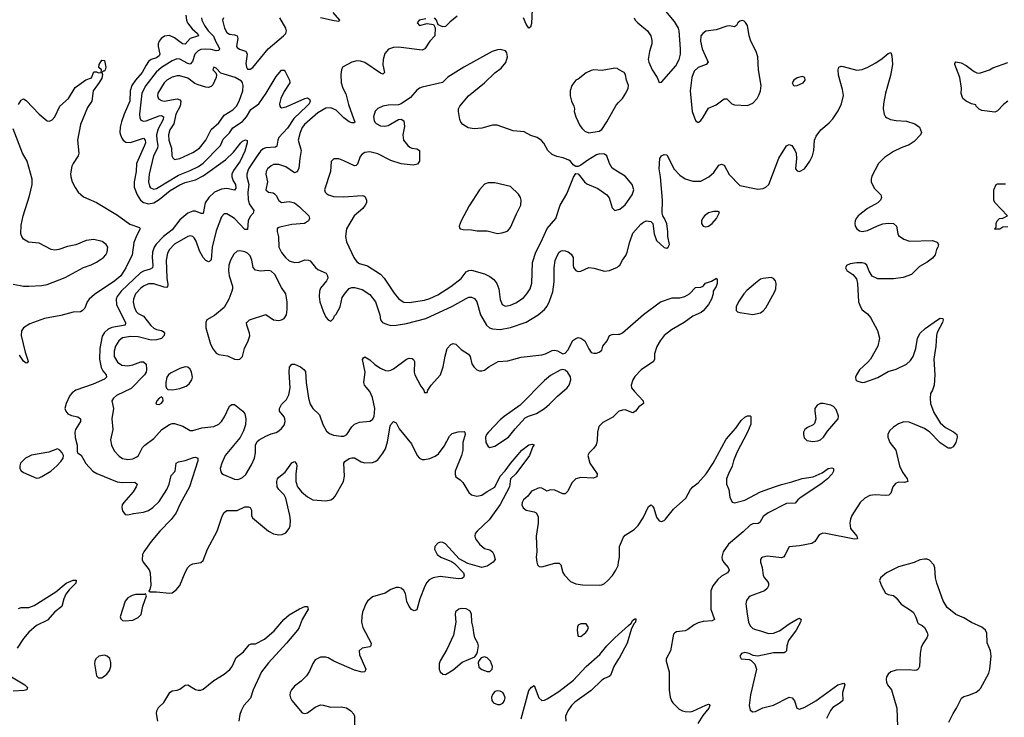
# Model space of a CAD drawing. Header units: inches. Extents: x 1550315 to 1685896, y 510706 to 640504.
# Tile 319 of 452: x 1605400 to 1612962, y 611000 to 616355. Entities that reach past the tile are written whole.
import ezdxf

# ---------------------------------------------------------------- set-up
doc = ezdxf.new("R2010")
doc.units = ezdxf.units.IN
doc.header["$MEASUREMENT"] = 0
doc.layers.add('B6601', color=7, linetype='Continuous')
doc.layers.add('B6611', color=7, linetype='Continuous')

msp = doc.modelspace()

# ---------------------------------------------------------------- linework, layer by layer
at = {"layer": 'B6601', "color": 5}
for points, elevation in [([(1609341.6, 616550), (1609330, 616326), (1609323.5, 616296.5), (1609310.8, 616289.2), (1609290, 616320.7), (1609270, 616369.4)], 660), ([(1606677, 616390), (1606681.2, 616350), (1606689.6, 616330), (1606725.5, 616285.5), (1606766.2, 616250), (1606773.2, 616230), (1606708.2, 616211.8), (1606670, 616166.3), (1606650, 616168.4), (1606590, 616216.2), (1606550, 616232.7), (1606511.3, 616228.7), (1606485.6, 616210), (1606471, 616190), (1606464.3, 616170), (1606463.3, 616150), (1606475.4, 616090), (1606470, 616078.5), (1606450, 616063.4), (1606410, 616050.5), (1606390, 616034.8), (1606370, 616006.8), (1606341.1, 615950), (1606288.2, 615891.8), (1606261.5, 615850), (1606249.1, 615810), (1606244.6, 615730), (1606201.6, 615630), (1606181.2, 615570), (1606171.6, 615530), (1606169.4, 615490), (1606173, 615470), (1606184.7, 615444.7), (1606195.5, 615430), (1606215.8, 615415.7), (1606250, 615411.9), (1606350, 615445.5), (1606363.2, 615430), (1606365.1, 615410), (1606358.9, 615390), (1606297.5, 615250), (1606294.8, 615190), (1606277.9, 615110), (1606280.1, 615070), (1606302.1, 615010), (1606326.8, 614970), (1606351.3, 614951.3), (1606390, 614942.5), (1606430, 614950.1), (1606470, 614973.8), (1606556.4, 615043.6), (1606630, 615086.3), (1606670, 615105.1), (1606750, 615124.8), (1606810, 615155.9), (1606980.4, 615279.5), (1607041.5, 615338.5), (1607097.6, 615410), (1607110, 615422.4), (1607133, 615433), (1607146.8, 615426.8), (1607146.4, 615410), (1607130, 615346.9), (1607092, 615270), (1607041.9, 615198.1), (1607028.6, 615170), (1607028, 615148), (1607039.1, 615119.1), (1607057.1, 615090), (1607059, 615061), (1607050, 615046.4), (1606990, 615058.4), (1606950, 615054.4), (1606896.4, 615030), (1606853.3, 614990), (1606824.9, 614950), (1606810, 614867), (1606793, 614867), (1606750, 614884.4), (1606730, 614885.6), (1606690, 614870.4), (1606630, 614817.7), (1606570, 614741.8), (1606504.8, 614690), (1606448, 614632), (1606433.7, 614610), (1606418.9, 614570), (1606416.5, 614530), (1606423.4, 614470), (1606419, 614450), (1606401, 614439), (1606350, 614425.7), (1606327.7, 614412.3), (1606178.8, 614270), (1606147.7, 614230), (1606140.4, 614210), (1606142.1, 614170), (1606213.1, 614026.9), (1606208.8, 614010), (1606107.9, 613992.1), (1606079.6, 613980.5), (1606050, 613953.6), (1606034.5, 613925.5), (1606016.2, 613830), (1606012.7, 613750), (1606025.8, 613685.8), (1606039.1, 613659.1), (1606063.2, 613630), (1606067.6, 613610), (1606050, 613596.8), (1605963.2, 613556.8), (1605830.3, 613510), (1605802, 613490), (1605784.9, 613470), (1605756.8, 613410), (1605746, 613370), (1605753.4, 613350), (1605770.3, 613330), (1605797.7, 613317.7), (1605846.2, 613306.2), (1605867.9, 613290), (1605866.8, 613270), (1605829.4, 613210), (1605823.7, 613190), (1605826.7, 613146.7), (1605841.2, 613090), (1605841.6, 613041.6), (1605844.7, 613030), (1605872.3, 613012.3), (1605908.8, 612948.8), (1605962, 612890), (1605991.6, 612871.6), (1606147.8, 612807.8), (1606190, 612802.8), (1606283.8, 612803.8), (1606302, 612790), (1606295.3, 612770), (1606271.5, 612730), (1606199.5, 612650), (1606187.6, 612630), (1606184.2, 612610), (1606190, 612584.7), (1606210, 612557.3), (1606230, 612554.9), (1606274.6, 612565.4), (1606350, 612573.9), (1606390, 612588.5), (1606423.1, 612610), (1606470, 612656.5), (1606530.6, 612750), (1606548, 612790), (1606564, 612856), (1606594, 612890), (1606602.7, 612950), (1606619.7, 612960.3), (1606670, 612971.3), (1606734.2, 612994.2), (1606750, 612997.6), (1606768.1, 612988.1), (1606768.2, 612968.2), (1606704.3, 612770), (1606630, 612634.8), (1606600.4, 612570), (1606562, 612518), (1606476.3, 612430), (1606408.3, 612350), (1606352.3, 612270), (1606343.5, 612250), (1606341.2, 612210), (1606349.2, 612190), (1606393.2, 612133.2), (1606401.4, 612110), (1606406.6, 612013.4), (1606399, 611981), (1606391.3, 611970), (1606402, 611962), (1606450, 611962.4), (1606550, 611951.8), (1606570, 611955), (1606602.6, 611977.4), (1606630, 612012), (1606670, 612112.7), (1606691.1, 612150), (1606710, 612168.9), (1606730, 612179), (1606790, 612188.2), (1606810, 612204), (1606843.1, 612290), (1606917.6, 612430), (1606954.9, 612545.1), (1606970, 612573.4), (1606990, 612586.4), (1607070, 612588.7), (1607130, 612615.3), (1607156.7, 612616.7), (1607170.3, 612610.3), (1607179.3, 612590), (1607180.5, 612550), (1607187.7, 612530), (1607310.3, 612430), (1607350, 612407.6), (1607390, 612400.2), (1607416.6, 612403.4), (1607443.6, 612416.4), (1607470, 612448.5), (1607478.2, 612470), (1607480.2, 612510), (1607475.6, 612550), (1607443.3, 612683.3), (1607430, 612707.8), (1607390, 612749.6), (1607378.3, 612770), (1607373.6, 612810), (1607379.5, 612830), (1607390, 612844), (1607437.8, 612882.2), (1607490, 612952.7), (1607510, 612964.9), (1607526.6, 612946.6), (1607528.6, 612928.6), (1607520.2, 612870), (1607521.2, 612810), (1607532.2, 612770), (1607564.1, 612730), (1607610, 612692), (1607650, 612669.4), (1607750, 612662.8), (1607790, 612668.9), (1607810, 612682), (1607822.9, 612697.1), (1607887, 612810), (1607894.2, 612850), (1607888.7, 612950), (1607897.1, 612962.9), (1607930, 612987.4), (1607950, 612992.8), (1607970, 612991.7), (1608021.7, 612961.7), (1608050, 612952.9), (1608110, 612957), (1608130, 612963.7), (1608150, 612977.6), (1608190, 613026.4), (1608210, 613061.6), (1608225.1, 613114.9), (1608245.9, 613234.1), (1608250, 613247.3), (1608270, 613270.6), (1608290, 613259.3), (1608315.3, 613215.3), (1608410, 613098.4), (1608452.2, 613010), (1608470, 612988.5), (1608490, 612980.3), (1608510, 612979), (1608550, 612986.7), (1608590, 613003.7), (1608616.9, 613023.1), (1608658.9, 613081.1), (1608701.5, 613158.6), (1608721.3, 613178.7), (1608768, 613192), (1608814.2, 613194.2), (1608818.8, 613190), (1608820.3, 613170), (1608802.7, 613110), (1608803, 613050), (1608791.7, 613010), (1608745, 612890), (1608743.3, 612863.3), (1608750, 612844.9), (1608783.1, 612823.1), (1608803.3, 612803.3), (1608850, 612725.4), (1608870, 612708.3), (1608910, 612696.4), (1608950, 612704.8), (1608990, 612734.3), (1609050, 612767.7), (1609090, 612850.4), (1609128.7, 612891.3), (1609170, 612948.2), (1609255.6, 613050), (1609310, 613092), (1609336.3, 613096.3), (1609351, 613091), (1609341.6, 613078.4), (1609315.8, 613010), (1609211.2, 612870), (1609170.3, 612830), (1609161.6, 612770), (1609090, 612634.2), (1609004.4, 612515.6), (1608913.6, 612430), (1608899.2, 612410), (1608894.2, 612390), (1608899.6, 612370), (1608930, 612330.3), (1608970, 612297), (1609010, 612285.5), (1609030.7, 612270), (1609042, 612250), (1609050.5, 612210.5), (1609037.3, 612190), (1608990, 612160.7), (1608950, 612151.3), (1608840.9, 612180.9), (1608775.8, 612215.8), (1608670, 612331.3), (1608650, 612342.4), (1608630, 612344.2), (1608610, 612335.8), (1608587, 612310), (1608586.9, 612306.9), (1608586.7, 612290), (1608607, 612250), (1608633.4, 612230), (1608717.1, 612197.1), (1608740.3, 612180.3), (1608807.3, 612110), (1608814, 612090), (1608807.3, 612072.7), (1608794.4, 612065.6), (1608770, 612062.4), (1608630, 612081.4), (1608575.5, 612070), (1608545.5, 612054.5), (1608525.8, 612034.3), (1608512.1, 612007.9), (1608472.8, 611910), (1608450, 611826), (1608430, 611816.9), (1608410, 611828.3), (1608390, 611851.5), (1608373.6, 611890), (1608362, 611950), (1608350, 611973.6), (1608330, 611991.3), (1608310, 611997.6), (1608290, 611997.6), (1608250, 611981.3), (1608206.7, 611953.3), (1608110, 611925.1), (1608070, 611891.1), (1608057.3, 611870), (1608033, 611807), (1608026.4, 611773.6), (1608026, 611730), (1608035, 611690), (1608098, 611570), (1608096.4, 611550), (1608090, 611542), (1608029.3, 611530.7), (1608007.6, 611510), (1608010, 611480.7), (1608058.7, 611370), (1608050.7, 611350), (1608030, 611347.6), (1607970, 611362.9), (1607811.6, 611431.6), (1607770, 611455.5), (1607750, 611461.6), (1607710, 611461.1), (1607670, 611441.5), (1607650, 611413), (1607625.1, 611354.9), (1607602, 611318), (1607562.1, 611277.9), (1607510, 611238), (1607487.6, 611210), (1607478, 611190), (1607474.9, 611170), (1607479.5, 611150), (1607490.4, 611130), (1607570, 611034.8), (1607590, 611030.6), (1607610, 611035.5), (1607670, 611077), (1607710, 611094.9), (1607730, 611094.6), (1607790, 611077.6), (1607870, 611079.6), (1607910, 611071.7), (1607943, 611050), (1607964.9, 611024.9), (1607971.8, 611010), (1607972.4, 610930)], 620), ([(1607804.9, 616410), (1607856, 616350), (1607854.4, 616345.6), (1607850, 616342), (1607814.6, 616345.4), (1607710, 616369.8)], 640), ([(1608759.1, 616380.9), (1608703, 616337), (1608670, 616302.7), (1608650, 616299.3), (1608614.6, 616314.6), (1608602, 616350), (1608586, 616370)], 660), ([(1606796.1, 616370), (1606798.4, 616350), (1606819.2, 616310), (1606848.5, 616270), (1606889.3, 616229.3), (1606905.9, 616185.9), (1606927.8, 616150), (1606934.3, 616130), (1606930, 616118.4), (1606910, 616115), (1606870, 616125.3), (1606830, 616128.9), (1606790, 616125), (1606770, 616116.8), (1606744.8, 616090), (1606725.8, 616034.2), (1606710, 616013.6), (1606690, 616018.7), (1606630, 616051.7), (1606606, 616054), (1606570, 616039.5), (1606490, 615988.9), (1606446.8, 615953.2), (1606367.4, 615850), (1606337.6, 615790), (1606320.5, 615630), (1606322.1, 615602.1), (1606330, 615582.6), (1606350, 615575), (1606370, 615578.1), (1606470, 615616.9), (1606490, 615619.4), (1606505.2, 615610), (1606501.2, 615590), (1606463.9, 615516.1), (1606451.3, 615470), (1606452.2, 615432.2), (1606461.6, 615390), (1606459.1, 615370), (1606427.9, 615310), (1606394.7, 615170), (1606388.3, 615110), (1606396.6, 615076.6), (1606404.9, 615064.9), (1606418, 615058), (1606430, 615055), (1606450, 615058.8), (1606619.7, 615160.3), (1606710, 615196.6), (1606772.2, 615227.8), (1606810, 615253.9), (1606941.2, 615390), (1606963.1, 615437), (1607010, 615487.5), (1607035.9, 615524.1), (1607110, 615573.9), (1607142.7, 615610), (1607174.5, 615665.5), (1607236, 615710), (1607292.9, 615790), (1607370, 615919.3), (1607410, 615967.7), (1607430, 615967.3), (1607438, 615958), (1607472, 615890), (1607475.3, 615870), (1607430, 615803), (1607406.7, 615750), (1607396.1, 615710), (1607397.6, 615690), (1607403.2, 615683.2), (1607410, 615679.5), (1607446.7, 615686.7), (1607590, 615750.2), (1607610, 615754.4), (1607624.9, 615744.9), (1607631, 615730), (1607623, 615710), (1607606.2, 615690), (1607504, 615596), (1607456.6, 615523.4), (1607390.1, 615450), (1607382.1, 615430), (1607375.7, 615384.3), (1607363.4, 615376.6), (1607290, 615371.2), (1607270, 615362.5), (1607250, 615344.5), (1607217.6, 615302.4), (1607158, 615210), (1607144.2, 615170), (1607144.6, 615150), (1607159.6, 615090), (1607152.6, 615030), (1607153.9, 614973.9), (1607162.7, 614942.7), (1607197.6, 614890), (1607193.6, 614870), (1607170, 614843.1), (1607155.4, 614810), (1607150, 614744), (1607130, 614743.5), (1607050, 614829), (1607030, 614842.5), (1606990, 614863.5), (1606970, 614865.1), (1606950, 614840.9), (1606910, 614733.6), (1606878.8, 614610), (1606870, 614512.7), (1606858.9, 614501.1), (1606850, 614496.4), (1606830, 614506.6), (1606808.2, 614530), (1606781.4, 614581.4), (1606756.1, 614656.1), (1606739.9, 614679.9), (1606730, 614689.7), (1606710, 614694.8), (1606690, 614689.7), (1606590, 614630.8), (1606551.1, 614590), (1606536.1, 614563.9), (1606525.8, 614510), (1606530.1, 614370.1), (1606537.7, 614322.3), (1606535.2, 614304.8), (1606530, 614300.4), (1606510, 614300.6), (1606430, 614328.5), (1606390, 614327.5), (1606350, 614309.9), (1606330, 614295.2), (1606290.2, 614250), (1606272.8, 614210), (1606271.1, 614190), (1606279.7, 614150), (1606295.4, 614115.4), (1606310, 614100.3), (1606350, 614078.2), (1606407, 614007), (1606430, 613986.9), (1606450, 613975.9), (1606490, 613970.2), (1606501.2, 613961.2), (1606511.5, 613950), (1606510.2, 613930), (1606490, 613908.7), (1606450, 613898.7), (1606410, 613896.1), (1606310, 613920.5), (1606250, 613922.9), (1606190, 613912.2), (1606160.2, 613890), (1606136.3, 613850), (1606124.6, 613810), (1606126.5, 613770), (1606150, 613725.4), (1606183.9, 613703.9), (1606230, 613698), (1606270, 613706.1), (1606330, 613729.2), (1606350, 613729), (1606370.1, 613710.1), (1606374.7, 613670), (1606370.2, 613650), (1606359, 613630), (1606256.2, 613523.8), (1606143.8, 613470), (1606119.5, 613450), (1606106.4, 613430), (1606121.1, 613370), (1606107.7, 613290), (1606115.2, 613210), (1606098, 613130), (1606105.2, 613090), (1606126.5, 613046.5), (1606163.5, 613003.5), (1606190, 612986.8), (1606230, 612980.1), (1606270, 612984.1), (1606300, 613000), (1606311.5, 613010), (1606343.5, 613070), (1606360.4, 613090), (1606430, 613139.1), (1606491, 613210), (1606550, 613246.9), (1606570, 613254.9), (1606590, 613256), (1606654, 613234), (1606710, 613202.3), (1606730, 613202), (1606798.4, 613221.6), (1606890, 613233.4), (1606929.2, 613250.7), (1606950.4, 613269.6), (1606973.7, 613306.3), (1607010, 613388.2), (1607030, 613402.4), (1607050, 613400.4), (1607113.7, 613350), (1607130.2, 613330.2), (1607137.7, 613290), (1607134.7, 613245.3), (1607119.8, 613200.2), (1607092.9, 613147.1), (1606978.2, 613010), (1606952, 612952), (1606940.2, 612910), (1606944.8, 612884.8), (1606952.6, 612872.6), (1606964.7, 612864.7), (1607050, 612829.1), (1607070, 612826.5), (1607090, 612830.3), (1607110, 612839.6), (1607137.1, 612862.9), (1607181.4, 612938.6), (1607202.6, 612990), (1607209.8, 613030), (1607211, 613089), (1607223.9, 613116.1), (1607238, 613130), (1607290, 613158.7), (1607330, 613176.4), (1607370, 613186.4), (1607390, 613198.4), (1607410, 613215.8), (1607430, 613243.8), (1607437.6, 613270), (1607437.3, 613290), (1607430, 613306.6), (1607395.1, 613350), (1607394.5, 613370), (1607410, 613400.7), (1607450, 613440.7), (1607465.6, 613474.4), (1607476.8, 613530), (1607469.8, 613650), (1607473, 613687), (1607490, 613710.3), (1607511.5, 613711.5), (1607556, 613690), (1607582.8, 613670), (1607594.2, 613654.2), (1607601.1, 613570), (1607618.9, 613450), (1607630, 613404.9), (1607650, 613370.4), (1607701.8, 613321.8), (1607728.9, 613248.9), (1607757.1, 613197.1), (1607779, 613179), (1607810, 613164.9), (1607870, 613157), (1607890, 613158.7), (1607911.3, 613170), (1607949.7, 613230), (1607970, 613250.3), (1608010, 613265.5), (1608090, 613272.2), (1608110, 613284.9), (1608122.6, 613310), (1608127.6, 613370), (1608110, 613455.1), (1608090, 613501.3), (1608049, 613549), (1608042.3, 613570), (1608053.1, 613650), (1608033.3, 613746.7), (1608039.5, 613760.5), (1608050, 613766.4), (1608090, 613744.2), (1608128, 613708), (1608170, 613680.2), (1608210, 613661.8), (1608230, 613659.7), (1608250, 613664.4), (1608270, 613676.1), (1608370, 613748.9), (1608390, 613755.6), (1608414, 613754), (1608425.5, 613745.5), (1608431.8, 613730), (1608430.4, 613650.4), (1608435.5, 613630), (1608480.9, 613540.9), (1608504.7, 613510), (1608510, 613494), (1608530, 613494), (1608534, 613510), (1608560.9, 613550), (1608632.2, 613627.8), (1608652.4, 613690), (1608666.8, 613773.2), (1608683.5, 613830), (1608710, 613862), (1608730, 613870.6), (1608750, 613864), (1608790, 613823.8), (1608847.7, 613787.7), (1608858.7, 613770), (1608873.5, 613713.5), (1608887.4, 613690), (1608910, 613668.5), (1608930, 613659.5), (1608950, 613658.4), (1608970, 613663.8), (1609003.7, 613690), (1609075.3, 613730), (1609150, 613737.1), (1609250, 613763.7), (1609410, 613781.3), (1609439, 613790), (1609490, 613815.5), (1609510, 613818), (1609530, 613813), (1609570, 613790.8), (1609590, 613794), (1609610, 613817.3), (1609648.6, 613891.4), (1609670, 613908.4), (1609690, 613914.8), (1609710, 613910.7), (1609739.1, 613890), (1609770, 613827.3), (1609790, 613801.6), (1609810, 613795.5), (1609830, 613796.3), (1609850, 613802), (1609870, 613818), (1609879.3, 613850), (1609911.8, 613890), (1609929.6, 613930.4), (1609950, 613938.4), (1610000, 613940.8)], 640), ([(1606964.2, 616370), (1606956.8, 616350), (1606973.6, 616290), (1606990, 616256.9), (1607010, 616244.8), (1607050, 616238.4), (1607071, 616230), (1607076.2, 616210), (1607066.5, 616166.5), (1607065.5, 616150), (1607070, 616141.1), (1607087.4, 616127.4), (1607133.1, 616113.1), (1607142.7, 616102.7), (1607148, 616090), (1607137.5, 616017.5), (1607140.7, 615990), (1607150, 615976), (1607170, 615974), (1607190, 615987.7), (1607307.1, 616130), (1607426.2, 616230), (1607444.7, 616250), (1607449.7, 616270), (1607444, 616290), (1607397.7, 616370)], 660), ([(1608518.8, 616361.2), (1608466.8, 616350), (1608451.3, 616330), (1608470, 616311.3), (1608530, 616324.7), (1608578, 616318), (1608591.6, 616291.6), (1608587.3, 616230), (1608548.8, 616191.2), (1608510.5, 616130), (1608490, 616121.3), (1608310, 616143.1), (1608270, 616142.3), (1608231.4, 616128.6), (1608204.7, 616095.3), (1608191.2, 616050), (1608189, 616009), (1608202.8, 615950), (1608190, 615937.2), (1608170, 615945.1), (1608050, 616025.1), (1608016.1, 616036.1), (1607990, 616038), (1607950, 616029.6), (1607878.8, 615990), (1607870.4, 615969.6), (1607866.4, 615933.6), (1607869.2, 615870), (1607882, 615830), (1607904.6, 615784.6), (1607925.1, 615705.1), (1607967.1, 615590), (1607972.6, 615570), (1607970, 615562.7), (1607950, 615562.4), (1607930, 615570.8), (1607890, 615601.7), (1607830, 615659.6), (1607790, 615677.2), (1607750, 615674.7), (1607690, 615641.1), (1607586.8, 615550), (1607570, 615526.9), (1607554.4, 615490), (1607539.3, 615430), (1607561.6, 615350), (1607550.1, 615290), (1607544.7, 615215.3), (1607532.1, 615187.9), (1607510, 615180.4), (1607444.3, 615224.3), (1607390, 615243.7), (1607350, 615242.3), (1607330, 615233.3), (1607304.2, 615210), (1607293.2, 615190), (1607289.2, 615170), (1607302, 615110), (1607290.4, 615050), (1607310, 615030.4), (1607345.3, 615025.3), (1607357.8, 615017.8), (1607370, 615004.4), (1607390, 614966.4), (1607410, 614952.9), (1607470, 614958.4), (1607510, 614949.2), (1607550, 614918.6), (1607619.5, 614850), (1607626.5, 614830), (1607616.9, 614810), (1607588.3, 614791.7), (1607490, 614783), (1607396.7, 614763.3), (1607383.4, 614756.6), (1607377.3, 614750), (1607377.1, 614730), (1607388, 614688), (1607390.2, 614610), (1607410, 614567), (1607440.7, 614530), (1607470, 614505), (1607510, 614490.2), (1607545, 614495), (1607590, 614511.8), (1607618, 614510), (1607630, 614504), (1607672, 614452), (1607690, 614436.3), (1607754, 614410), (1607764.9, 614390), (1607767.3, 614370), (1607757.3, 614350), (1607710, 614293.2), (1607703.1, 614270), (1607700.3, 614230), (1607705.7, 614190), (1607730, 614118), (1607750, 614071.3), (1607770, 614051.3), (1607790, 614042), (1607810, 614062), (1607818, 614082), (1607830, 614094.8), (1607861.1, 614150), (1607877.5, 614222.5), (1607901, 614259), (1607930, 614290.4), (1607950, 614298.7), (1607970, 614299.5), (1608030, 614284.6), (1608090, 614246), (1608131.2, 614190), (1608166.3, 614090), (1608170.4, 614050), (1608187.3, 614030), (1608217.2, 614017.2), (1608250, 614008.7), (1608290, 614008.9), (1608370, 614023.6), (1608519.5, 614060.5), (1608724, 614156), (1608830, 614214.7), (1608850, 614224), (1608870, 614226.3), (1608894, 614214), (1608910, 614190.4), (1608938.5, 614090), (1608984.9, 614010), (1609007.6, 613990), (1609030, 613980.9), (1609090, 613977.7), (1609170, 613993.4), (1609290, 614032.6), (1609380.5, 614090), (1609430, 614131.6), (1609450, 614156.5), (1609470, 614193.4), (1609494, 614266), (1609503.6, 614343.6), (1609505, 614450), (1609512.9, 614507.1), (1609530, 614547.7), (1609544.2, 614570), (1609559.5, 614580.5), (1609570, 614584), (1609590, 614581.8), (1609613.4, 614573.4), (1609635.9, 614555.9), (1609649.5, 614529.5), (1609649.5, 614470), (1609653.5, 614453.5), (1609670, 614429.3), (1609690, 614423), (1609710, 614425.2), (1609770, 614451.7), (1609810, 614448.8), (1609890, 614423.8), (1609930, 614430.4), (1609990, 614455.8), (1610000, 614463.2)], 660), ([(1610000, 615184.4), (1609950, 615215.1), (1609929.5, 615250), (1609910, 615309), (1609890, 615322.7), (1609854.4, 615325.6), (1609830, 615317.2), (1609762.5, 615277.5), (1609710, 615239), (1609690, 615228), (1609670, 615228), (1609650, 615242), (1609629, 615270), (1609617.2, 615277.2), (1609574.9, 615294.9), (1609524.4, 615304.4), (1609490, 615319.5), (1609457, 615350), (1609426.2, 615406.2), (1609407.9, 615427.9), (1609374, 615450), (1609326.5, 615466.5), (1609275.1, 615495.1), (1609190, 615503), (1609066.2, 615546.2), (1609030, 615544.6), (1608950, 615523), (1608890, 615516.5), (1608845.4, 615525.4), (1608803, 615550), (1608789, 615569), (1608781, 615590), (1608770.9, 615650), (1608770.9, 615670), (1608780.4, 615690), (1608846.4, 615770), (1608969.7, 615870), (1609050, 615946.7), (1609096.8, 615983.2), (1609132.7, 616027.3), (1609145.4, 616070), (1609140.1, 616100.1), (1609130, 616115.6), (1609090, 616125.4), (1609070, 616124), (1609029.1, 616110.9), (1608810, 615989.8), (1608687.1, 615912.9), (1608646.5, 615873.5), (1608490, 615837.2), (1608471.2, 615828.8), (1608450, 615813.6), (1608401.9, 615758.2), (1608330, 615709.6), (1608310, 615701.3), (1608230, 615697.8), (1608189.2, 615690.8), (1608150, 615673), (1608130, 615652), (1608118, 615610), (1608122.3, 615582.3), (1608128.1, 615568.1), (1608138.3, 615558.3), (1608170, 615540.2), (1608203.5, 615536.5), (1608230, 615543.6), (1608310, 615587.7), (1608330, 615590.7), (1608350, 615578), (1608354, 615534), (1608342.6, 615470), (1608348.5, 615430), (1608380.4, 615390), (1608396.7, 615376.7), (1608411.9, 615368.1), (1608450, 615364.9), (1608470.7, 615350), (1608470.4, 615270), (1608454.4, 615245.6), (1608422, 615238), (1608330, 615249.7), (1608250, 615273.8), (1608150, 615326.5), (1608090, 615340.6), (1608050, 615334.8), (1608030, 615323.1), (1608015.3, 615304.7), (1607995.1, 615244.9), (1607985.1, 615234.9), (1607970, 615232.8), (1607890, 615272.1), (1607850, 615286.3), (1607812.8, 615287.2), (1607792.7, 615267.3), (1607787.7, 615190), (1607741.1, 615050), (1607744.9, 615030), (1607758.2, 615018.2), (1607770.5, 615010), (1607810, 614998.9), (1607890, 614995.1), (1608030, 615006.3), (1608043.1, 615003.1), (1608054.2, 614994.2), (1608062.3, 614970), (1608062.3, 614950), (1608054.3, 614930), (1608035.1, 614904.9), (1607967.6, 614850), (1607910.3, 614749.7), (1607901.1, 614690), (1607908.9, 614650), (1607965, 614530), (1607990, 614496.5), (1608010, 614483.8), (1608070, 614465), (1608170, 614400.8), (1608197.8, 614370), (1608275.7, 614255.7), (1608310, 614214.2), (1608330, 614198.9), (1608350, 614187.8), (1608390, 614183), (1608510, 614200.8), (1608550, 614214.5), (1608610, 614242.6), (1608712, 614308), (1608790, 614367.6), (1608830, 614419.1), (1608850, 614431), (1608870, 614432.6), (1608970, 614404.2), (1609010, 614383.8), (1609040.2, 614360.2), (1609063.2, 614330), (1609080.2, 614290), (1609090, 614206), (1609105.7, 614170), (1609130, 614156.9), (1609170, 614162.6), (1609210, 614181.1), (1609270, 614221.1), (1609295.7, 614250), (1609320.2, 614290), (1609332.4, 614332.4), (1609339.2, 614490), (1609364.1, 614570), (1609405.2, 614650), (1609450, 614752.9), (1609516.2, 614830), (1609550, 614930.5), (1609600.9, 615019.1), (1609653.2, 615146.8), (1609670, 615174), (1609690, 615172), (1609737.1, 615110), (1609754.7, 615094.7), (1609839.6, 615059.6), (1609908.2, 615010), (1609927.5, 614987.5), (1609950, 614911), (1609970, 614890.7), (1610000, 614898.6)], 680), ([(1605390, 615704.9), (1605410, 615738), (1605430, 615748), (1605450, 615733.4), (1605550, 615630.7), (1605610, 615578), (1605630, 615576), (1605650, 615586), (1605669.2, 615610), (1605709.1, 615690.9), (1605775.3, 615750), (1605826.8, 615833.2), (1605907.7, 615892.3), (1605951.9, 615908.1), (1605970, 615954), (1605990, 615954), (1606006, 615946), (1606026, 615950), (1606028, 615970), (1606008.4, 615988.4), (1606009, 616010), (1606030, 616044.7), (1606050, 616042), (1606062, 615990), (1606055.5, 615970), (1606050, 615959), (1606041, 615959), (1606030.9, 615949.1), (1606035.2, 615935.2), (1606030, 615907), (1606010, 615872), (1605964, 615810), (1605953.7, 615730), (1605919.9, 615680.1), (1605867.1, 615550), (1605844.9, 615430), (1605853.8, 615330), (1605849, 615310), (1605810, 615252), (1605800.3, 615230), (1605790.5, 615170.5), (1605792.4, 615150), (1605803.1, 615110), (1605826, 615066), (1605850, 615032.2), (1605890, 614994.4), (1605990, 614952.9), (1606150, 614854.8), (1606246.1, 614786.1), (1606318.8, 614758.8), (1606325.3, 614750), (1606298.6, 614701.4), (1606275.9, 614644.1), (1606262.7, 614550), (1606215.7, 614450), (1606175.8, 614390), (1606129.7, 614350), (1605975.4, 614244.6), (1605933.4, 614210), (1605916.8, 614190), (1605899.2, 614140.8), (1605880.6, 614119.4), (1605868.1, 614111.9), (1605810, 614110.8), (1605714.8, 614085.2), (1605590, 614061.9), (1605478.5, 614021.5), (1605428.8, 613990), (1605414.4, 613965.6), (1605410.6, 613930), (1605441.9, 613801.9), (1605460.7, 613750), (1605464.4, 613730), (1605458, 613722), (1605450, 613718.9), (1605430, 613733), (1605398.9, 613778.9)], 580), ([(1610000, 615973.7), (1609990, 615979.3), (1609970, 615982.7), (1609873.8, 615966.2), (1609810, 615971.2), (1609790, 615965.6), (1609750, 615947.6), (1609690, 615898.4), (1609670.3, 615889.7), (1609640.5, 615850), (1609627, 615810), (1609628.7, 615771.3), (1609638.9, 615730), (1609655.3, 615690), (1609660.4, 615670), (1609659.3, 615650), (1609670.3, 615610.3), (1609702, 615542), (1609718.8, 615518.8), (1609739.9, 615499.9), (1609770, 615486.8), (1609850, 615498.8), (1609870, 615510.8), (1609909.7, 615570.3), (1609981.5, 615698.6), (1610000, 615718.5)], 680), ([(1605350, 614325.6), (1605430, 614310.1), (1605469, 614309), (1605570, 614315.2), (1605610, 614322), (1605750, 614376.1), (1605890, 614454), (1605950, 614474.5), (1605990, 614493.8), (1606042.7, 614530), (1606061.8, 614550), (1606072.9, 614570), (1606075.9, 614610), (1606064.9, 614630), (1606032, 614652), (1605970, 614667.5), (1605910, 614660.7), (1605830, 614628), (1605766, 614614), (1605701.7, 614590), (1605670, 614585), (1605640.9, 614590), (1605550, 614638.5), (1605468.3, 614648.3), (1605429.8, 614670), (1605416, 614690), (1605409.8, 614710), (1605410, 614778), (1605426, 614850), (1605476.2, 615003.8), (1605494.4, 615090), (1605494.7, 615130), (1605458.2, 615270), (1605420.3, 615330), (1605350, 615517)], 580), ([(1610000, 613346.5), (1609955.3, 613304.7), (1609877.8, 613262.2), (1609848.3, 613231.7), (1609836.9, 613190), (1609835.3, 613124.7), (1609827.8, 613092.2), (1609810, 613065.1), (1609773.4, 613030), (1609764, 613010), (1609777.6, 612950), (1609834, 612870), (1609833.4, 612846.6), (1609803.4, 612836.6), (1609710, 612841.7), (1609670.2, 612829.8), (1609639.7, 612800.3), (1609610, 612735.1), (1609590, 612716.2), (1609570, 612716.3), (1609510, 612744.4), (1609474.7, 612745.3), (1609450, 612737), (1609410, 612758.4), (1609390, 612761.3), (1609330, 612736.3), (1609302.6, 612697.4), (1609270, 612669.3), (1609259.5, 612650), (1609257.1, 612630), (1609267.5, 612607.5), (1609290, 612590.5), (1609350, 612578.4), (1609366.8, 612570), (1609381.3, 612541.3), (1609381.1, 612490), (1609367.2, 612390), (1609370.4, 612270), (1609366.4, 612230), (1609370.6, 612190), (1609377.3, 612170), (1609390, 612157.3), (1609410, 612154.8), (1609510, 612183), (1609542.5, 612182.5), (1609555.5, 612170), (1609570.4, 612110.4), (1609583, 612090), (1609630, 612042.4), (1609670, 612024.2), (1609722.7, 612017.3), (1609850, 612014.9), (1609870, 612017.1), (1609890, 612028), (1609913.5, 612046.5), (1609951.5, 612088.5), (1609979.1, 612130), (1609995, 612165), (1610000, 612191.7)], 640), ([(1605390, 611835.3), (1605410, 611842.4), (1605470, 611843.9), (1605510, 611857.5), (1605677.7, 611962.4), (1605758, 612030), (1605810, 612052.8), (1605832.6, 612052.6), (1605831, 612030), (1605780.2, 611979.8), (1605754.3, 611945.7), (1605738.6, 611910), (1605723.6, 611850), (1605670, 611809.2), (1605613.7, 611746.3), (1605530, 611704.9), (1605470, 611654.1), (1605430, 611604.7), (1605381.2, 611530)], 580), ([(1606462, 610970), (1606451.6, 611030), (1606453.3, 611050), (1606465.1, 611074.9), (1606507.1, 611112.9), (1606554, 611190), (1606570, 611202.8), (1606610, 611207.3), (1606630, 611215.5), (1606670, 611246), (1606690, 611248.5), (1606750, 611214.3), (1606770, 611207.6), (1606790, 611207.6), (1606810, 611216), (1606890, 611282.8), (1606970, 611331.8), (1607014.1, 611365.9), (1607032, 611390), (1607062, 611458), (1607118.2, 611501.8), (1607163.3, 611556.7), (1607176.6, 611563.4), (1607210, 611565.3), (1607279.4, 611600.7), (1607355.4, 611664.6), (1607427.9, 611750), (1607470, 611787.6), (1607550, 611833.7), (1607590, 611850.4), (1607611.3, 611850), (1607616.3, 611830), (1607568.2, 611750), (1607546.4, 611690), (1607532.9, 611670), (1607450, 611568.8), (1607310, 611419.2), (1607256.1, 611350), (1607193, 611210), (1607172.3, 611147.7), (1607121.2, 611090), (1607100.6, 611050), (1607090, 611022.7), (1607083.5, 610970)], 580), ([(1609250.4, 610989.6), (1609310, 611204.7), (1609330, 611231.3), (1609350, 611244.7), (1609386, 611150), (1609410, 611130.3), (1609430, 611132.8), (1609450, 611142.8), (1609541.1, 611198.9), (1609654.2, 611285.8), (1609750, 611390.2), (1609856.5, 611483.5), (1609910, 611548.5), (1609969.7, 611610), (1610000, 611636.9)], 620), ([(1610000, 611447.9), (1609963.2, 611390), (1609938, 611322), (1609927.4, 611312.6), (1609890, 611299.2), (1609870, 611285.6), (1609790, 611205.2), (1609664, 611116), (1609638.2, 611090), (1609609.2, 611050), (1609591.7, 611010), (1609593.1, 610970)], 620), ([(1605337.6, 611310), (1605440.3, 611250), (1605458.9, 611230), (1605455.5, 611210), (1605435.2, 611204.8), (1605350, 611200.4)], 580)]:
    msp.add_lwpolyline(points, dxfattribs=dict(at, elevation=elevation))
for points, elevation in [([(1606890, 615991.1), (1606883.8, 615970), (1606906.9, 615946.9), (1606910.7, 615930.7), (1606908.1, 615910), (1606884.1, 615855.9), (1606870, 615841.8), (1606850, 615834.4), (1606830, 615835.8), (1606770, 615853.9), (1606745.5, 615865.5), (1606690, 615905.6), (1606630, 615925), (1606610, 615925), (1606570, 615914.3), (1606530, 615890.6), (1606510.2, 615870), (1606462, 615790), (1606457.6, 615770), (1606466.3, 615746.3), (1606490, 615733.6), (1606510.2, 615730.2), (1606610, 615746.9), (1606630, 615741), (1606637.3, 615730), (1606631.6, 615690), (1606598.3, 615630), (1606584, 615556), (1606554, 615510), (1606541.5, 615470), (1606546.1, 615430), (1606566.5, 615370), (1606569.3, 615309.3), (1606574.8, 615294.8), (1606590, 615282.8), (1606630, 615289.3), (1606730, 615336.6), (1606779.8, 615370), (1606830, 615430.2), (1606869.2, 615510.8), (1606930, 615563.5), (1606970, 615621.4), (1607036.7, 615663.3), (1607063.8, 615690), (1607084.4, 615730), (1607113.1, 615810), (1607116, 615850), (1607110.9, 615870.9), (1607102.5, 615882.5), (1607054.5, 615910), (1606944.2, 615944.2), (1606910, 615982.7)], 660), ([(1609050, 615102.4), (1608998.3, 615101.7), (1608970, 615093.3), (1608930, 615049.6), (1608852.8, 614927.2), (1608790.4, 614810), (1608776.3, 614770), (1608776.9, 614756.9), (1608782, 614750), (1608805.1, 614745.1), (1608870, 614741.5), (1608913.3, 614733.3), (1608990, 614733.4), (1609070, 614714.6), (1609102.3, 614717.7), (1609130, 614726.4), (1609150, 614734.9), (1609170, 614759.1), (1609214.5, 614865.5), (1609247.4, 614930), (1609252.1, 614970), (1609245.4, 614990), (1609230, 615014.7), (1609170, 615073.3)], 720), ([(1607090, 614581), (1607070, 614576.9), (1607043.6, 614556.4), (1607019.1, 614510), (1607006, 614470), (1607003.5, 614430), (1607008.3, 614390), (1607033.4, 614310), (1607033.7, 614290), (1607030.3, 614270), (1607007, 614210), (1606970, 614146.6), (1606896.9, 614083.1), (1606837.3, 614050), (1606830.4, 614029.6), (1606830.3, 613990), (1606865.4, 613865.4), (1606886.1, 613826.1), (1606910, 613795.5), (1606930, 613784.4), (1606995.2, 613775.2), (1607050, 613750.4), (1607070, 613746), (1607090, 613748.2), (1607110, 613770.7), (1607127.1, 613830), (1607155.3, 613890), (1607167, 613927), (1607165.3, 613950), (1607145.1, 614010), (1607142.7, 614030), (1607145.8, 614034.2), (1607165.2, 614050), (1607290, 614092), (1607350, 614050.4), (1607390, 614046.7), (1607410, 614050.4), (1607430, 614062.4), (1607449.6, 614090), (1607454.3, 614130), (1607453, 614190), (1607445.1, 614250), (1607410, 614299.5), (1607358.9, 614398.9), (1607330, 614424.1), (1607310, 614429.8), (1607250, 614423.9), (1607210, 614431.5), (1607192, 614452), (1607183.5, 614510), (1607170, 614543.6), (1607150, 614562.6), (1607130, 614573.5)], 660), ([(1606669.7, 613689.7), (1606630, 613678.3), (1606558, 613642), (1606543.6, 613630), (1606530.2, 613610), (1606522.7, 613570), (1606523.1, 613543.1), (1606527.5, 613527.5), (1606536.8, 613516.8), (1606573.8, 613513.8), (1606630, 613523.7), (1606678.7, 613541.3), (1606700.8, 613559.2), (1606722.3, 613590), (1606726, 613610), (1606719.7, 613650), (1606710, 613672.3), (1606690, 613687.6)], 660), ([(1609570, 613669.5), (1609550, 613665.1), (1609477, 613623), (1609430, 613584.7), (1609243.8, 613396.2), (1609120.2, 613310), (1609090, 613282.4), (1609000.8, 613190), (1608985.2, 613170), (1608976.9, 613150), (1608979.5, 613110), (1608998, 613078), (1609010.5, 613070.5), (1609050, 613080.3), (1609153.1, 613150), (1609204.9, 613215.1), (1609281.2, 613298.8), (1609307.6, 613312.4), (1609370, 613331.4), (1609430, 613370.2), (1609470, 613403.9), (1609530, 613465.8), (1609604.8, 613530), (1609619.3, 613550), (1609631.8, 613590), (1609630, 613612.3), (1609610, 613645.6), (1609590, 613664.5)], 640), ([(1606490, 613459), (1606470, 613449.2), (1606454, 613430), (1606446, 613410), (1606450, 613404.7), (1606470, 613402), (1606490, 613411), (1606502.7, 613430), (1606499, 613450)], 660), ([(1605690, 613060.7), (1605624.9, 613035.1), (1605490, 613012.2), (1605444.7, 612990), (1605406.8, 612950), (1605400.6, 612930), (1605401.2, 612910), (1605411.9, 612891.9), (1605430, 612879.1), (1605530, 612835.8), (1605550, 612837.1), (1605570, 612848), (1605638, 612890), (1605686, 612930), (1605716.6, 612963.4), (1605732.7, 612990), (1605735.1, 613010), (1605726.6, 613030), (1605709.2, 613050)], 620), ([(1606367.3, 611947.3), (1606358, 611942), (1606290, 611942), (1606264.8, 611935.2), (1606230, 611916.2), (1606210, 611892.3), (1606170.6, 611770.6), (1606176.1, 611756.1), (1606190, 611744.4), (1606210, 611739.5), (1606270, 611746.9), (1606310, 611767.2), (1606331.7, 611790), (1606346.6, 611853.4), (1606373.2, 611933.2)], 620), ([(1608790, 611834.7), (1608771.3, 611830), (1608747.7, 611810), (1608744.4, 611790), (1608748.9, 611730), (1608730.3, 611630), (1608679.3, 611520.7), (1608630, 611434.5), (1608621.5, 611410), (1608620.3, 611370), (1608628.1, 611348.1), (1608650, 611330.4), (1608670, 611328.7), (1608730, 611364.4), (1608797, 611423), (1608894.9, 611465.1), (1608911.8, 611488.2), (1608916.6, 611503.4), (1608922.7, 611550), (1608917.2, 611570), (1608896, 611610), (1608887.5, 611647.5), (1608882.9, 611690), (1608871.4, 611731.4), (1608870, 611795.3), (1608857.8, 611817.8), (1608830, 611834)], 640), ([(1609750, 611718), (1609710, 611718), (1609690, 611708), (1609684.5, 611695.5), (1609680.7, 611670), (1609686, 611630), (1609690, 611622), (1609710, 611621), (1609748.7, 611650), (1609761.2, 611670), (1609768.7, 611690)], 640), ([(1606050, 611477.2), (1606008, 611470), (1605983.7, 611450), (1605976, 611430), (1605974.6, 611410), (1605990, 611318), (1606004.2, 611304.2), (1606030, 611304.2), (1606070, 611332), (1606090, 611359.3), (1606100.9, 611390), (1606100.7, 611420.7), (1606090.9, 611450.9), (1606072.3, 611470)], 620), ([(1608970, 611464.5), (1608943.4, 611456.6), (1608926.4, 611433.6), (1608922, 611418), (1608925.5, 611385.5), (1608950, 611366), (1608990, 611350.7), (1609010, 611350.8), (1609029.2, 611370), (1609031.6, 611390), (1609014.5, 611430), (1608990, 611457)], 640), ([(1609070, 611204.5), (1609050, 611199.3), (1609030, 611174), (1609024.1, 611155.9), (1609024.9, 611130), (1609030, 611121), (1609038.8, 611110), (1609070, 611097.6), (1609090, 611098.7), (1609110, 611108.8), (1609124.2, 611130), (1609129.6, 611150), (1609118.2, 611178.2), (1609110, 611189.4), (1609090, 611200.7)], 640)]:
    msp.add_lwpolyline(points, close=True, dxfattribs=dict(at, elevation=elevation))
at = {"layer": 'B6611', "color": 5}
for points, elevation in [([(1610118.8, 616370), (1610126.8, 616350), (1610146, 616330), (1610221, 616270), (1610246, 616230), (1610254.4, 616194.4), (1610254.8, 616170), (1610237.3, 616110), (1610227.3, 616050), (1610230.7, 616030), (1610257.3, 615970), (1610296, 615910), (1610310, 615872), (1610330, 615876), (1610438, 616002), (1610464.7, 616050), (1610475.6, 616090), (1610475.6, 616130), (1610464, 616270), (1610459, 616290), (1610430, 616342), (1610336, 616450)], 680), ([(1610000, 614463.2), (1610010, 614470.6), (1610028.2, 614510), (1610054.6, 614545.4), (1610066.3, 614570), (1610085.3, 614650), (1610110, 614716.4), (1610170, 614784.4), (1610190, 614801.6), (1610210.4, 614810.4), (1610246, 614806), (1610262, 614790), (1610272.7, 614710), (1610290, 614660.7), (1610350, 614605.5), (1610370, 614600.7), (1610381.2, 614610), (1610391.2, 614630), (1610378, 614690), (1610378, 614730), (1610370, 614788), (1610351.8, 614830), (1610338, 614850), (1610333.6, 614870), (1610337.6, 614970), (1610321.5, 615150), (1610311.6, 615210), (1610316, 615290), (1610330, 615310.6), (1610350, 615319.1), (1610370, 615317.3), (1610426.9, 615206.9), (1610470, 615162), (1610510, 615132.4), (1610570, 615115.5), (1610630, 615116.3), (1610691.5, 615148.5), (1610730, 615182.8), (1610770, 615237.3), (1610790, 615246.8), (1610810, 615238), (1610847.7, 615167.7), (1610930, 615081), (1611070, 615055.3), (1611110, 615059.5), (1611130.8, 615069.2), (1611153, 615090), (1611230, 615291), (1611290, 615386), (1611310, 615398), (1611330.5, 615390.5), (1611354.2, 615354.2), (1611362, 615330), (1611365.5, 615290), (1611358, 615210), (1611370, 615194), (1611390, 615188.7), (1611426, 615210), (1611469.2, 615270), (1611489.3, 615310), (1611498, 615350), (1611503.7, 615430), (1611518, 615462), (1611551.5, 615508.5), (1611616.8, 615563.2), (1611645.5, 615594.5), (1611685.4, 615654.6), (1611712.6, 615710), (1611725.7, 615774.3), (1611718.9, 615818.9), (1611688, 615930), (1611686, 615970), (1611690, 615991), (1611710, 615997.3), (1611724.5, 615995.5), (1611830, 615967.7), (1611870, 615973), (1611914, 615990), (1611975.6, 616024.4), (1612023.6, 616056.4), (1612070, 616096), (1612090, 616102), (1612098, 616078), (1612102, 616010), (1612087.7, 615927.7), (1612048.5, 615790), (1612034, 615710), (1612030.3, 615670), (1612039.5, 615630), (1612050.3, 615610.3), (1612061.1, 615601.1), (1612088.9, 615588.9), (1612130, 615581.3), (1612210, 615575.5), (1612275.2, 615555.2), (1612311, 615530), (1612326, 615490), (1612318, 615470), (1612270, 615419.3), (1612230, 615394.5), (1612168.7, 615371.3), (1612110, 615342), (1612042.5, 615297.5), (1611994.4, 615250), (1611945.3, 615154.7), (1611939, 615130), (1611939.6, 615110), (1611962.3, 615062.3), (1612013.4, 615010), (1612019.1, 614990), (1612010.6, 614970), (1611990.7, 614950), (1611910, 614906), (1611839.1, 614850), (1611823.8, 614830), (1611815.5, 614810), (1611813.4, 614790), (1611816.3, 614770), (1611828.7, 614748.7), (1611850, 614734), (1611870, 614728.5), (1611910, 614736.3), (1611987.2, 614772.8), (1612030, 614787.3), (1612070, 614793.4), (1612110, 614790.7), (1612134, 614770), (1612143, 614710), (1612150, 614698.8), (1612190, 614670.7), (1612233.7, 614653.7), (1612410, 614660.7), (1612446.4, 614646.4), (1612456, 614630), (1612451, 614610), (1612441, 614590), (1612431, 614550), (1612410, 614524), (1612370, 614493.2), (1612310, 614459.5), (1612250, 614399.3), (1612185.2, 614374.8), (1612110, 614367), (1611990, 614366), (1611947.3, 614387.3), (1611923.9, 614423.9), (1611906, 614470), (1611890, 614483.7), (1611870, 614489.5), (1611830, 614489.6), (1611778, 614482), (1611750, 614468), (1611741, 614450), (1611751.3, 614430), (1611799.3, 614399.3), (1611825.5, 614365.5), (1611834.9, 614330), (1611842.4, 614190), (1611856.3, 614150), (1611870, 614126.8), (1611910, 614096), (1611934.8, 614070), (1611987.3, 613970), (1612002, 613910), (1611990.5, 613850), (1611933, 613750), (1611914.3, 613725.7), (1611850, 613667), (1611826.7, 613630), (1611819.5, 613610), (1611822.4, 613590), (1611830, 613581.6), (1611870, 613570.3), (1611890, 613572), (1611990.9, 613609.1), (1612070, 613653.4), (1612130, 613672), (1612210, 613710.3), (1612241.6, 613738.4), (1612263, 613770), (1612282.9, 613830), (1612295.1, 613910), (1612316, 613950), (1612355.1, 613984.9), (1612448.3, 614051.7), (1612470, 614064), (1612490, 614062), (1612493, 614050), (1612487.7, 614030), (1612447.1, 613952.9), (1612441.6, 613930), (1612437.1, 613850), (1612421.5, 613750), (1612428.9, 613630), (1612424, 613550), (1612410.2, 613510), (1612395.6, 613484.4), (1612392.3, 613450), (1612395.9, 613410), (1612419.3, 613339.3), (1612470, 613259.5), (1612510, 613223.8), (1612572.5, 613192.5), (1612596, 613170), (1612600.7, 613150), (1612590.6, 613110), (1612570, 613077.2), (1612550, 613066), (1612530, 613066), (1612470, 613108), (1612389.3, 613189.3), (1612350, 613217.2), (1612230, 613266.2), (1612190, 613268.7), (1612150, 613253.5), (1612110, 613226.4), (1612081.2, 613198.8), (1612067.3, 613170), (1612067.3, 613150), (1612083.2, 613110), (1612127.7, 613050), (1612157.8, 612930), (1612181, 612881), (1612214.9, 612830), (1612221, 612810), (1612196.5, 612803.5), (1612150, 612804), (1612124.9, 612795.1), (1612104.9, 612770), (1612090, 612721.2), (1612074, 612706), (1612050, 612703.1), (1611970, 612709), (1611930, 612703.1), (1611890, 612682), (1611855.2, 612650), (1611791.1, 612548.9), (1611779.9, 612520.1), (1611775.5, 612490), (1611781.8, 612450), (1611830.4, 612390), (1611834.8, 612370), (1611811.7, 612368.3), (1611590, 612411.6), (1611567.4, 612412.6), (1611539.4, 612400.6), (1611505.7, 612350), (1611484.7, 612335.3), (1611390, 612316.5), (1611310.3, 612309.7), (1611276.2, 612243.8), (1611267.3, 612232.7), (1611250, 612223.9), (1611143.4, 612236.6), (1611106, 612230), (1611096.1, 612223.9), (1611088.6, 612211.4), (1611088.9, 612190), (1611102.8, 612150), (1611109.3, 612089.3), (1611119.5, 612070), (1611143.7, 612043.7), (1611150.3, 612030), (1611150.2, 612010), (1611140.8, 611990), (1611120.3, 611970), (1611010.5, 611930), (1610998.5, 611921.5), (1610982, 611898), (1610977.4, 611870), (1610986.1, 611793.9), (1610998, 611730), (1611010, 611702), (1611030, 611682.2), (1611050, 611673), (1611090, 611664.9), (1611150, 611644.2), (1611190, 611644.9), (1611236.5, 611663.5), (1611310, 611717), (1611370, 611754), (1611390, 611761), (1611401, 611750), (1611395.5, 611730), (1611363.1, 611670), (1611304.4, 611590), (1611292.1, 611550), (1611288.8, 611511.2), (1611279.6, 611500.4), (1611270, 611495.6), (1611190, 611496.1), (1611069.3, 611469.3), (1611033.8, 611473.8), (1611002, 611490), (1610970, 611498), (1610942.8, 611490), (1610931, 611470), (1610942, 611450), (1611003.5, 611443.5), (1611017.3, 611437.3), (1611046.9, 611406.9), (1611059.5, 611370), (1611012.3, 611172.3), (1611002, 611090), (1611010, 611056), (1611030, 611041.6), (1611050, 611044.9), (1611106.3, 611073.7), (1611190, 611092.6), (1611310, 611155.8), (1611332.7, 611150), (1611350, 611126.8), (1611369.1, 611069.1), (1611390, 611062.3), (1611430, 611078.2), (1611513.5, 611126.5), (1611684.5, 611250), (1611730, 611261), (1611737.3, 611250), (1611719.3, 611190), (1611720.7, 611130), (1611700.5, 611110), (1611645.1, 611074.9), (1611627.7, 611052.3), (1611595.8, 610990)], 660), ([(1612987.7, 615730), (1612955.8, 615704.2), (1612910, 615656), (1612890, 615645.2), (1612790, 615658), (1612768.9, 615668.9), (1612746, 615690), (1612742, 615702), (1612710, 615708), (1612670, 615728.7), (1612642, 615750), (1612629.3, 615789.3), (1612632.7, 615830), (1612619.5, 615910), (1612581.2, 616010), (1612582, 616018), (1612590, 616032), (1612630, 616022.8), (1612670, 616004), (1612730, 615957.3), (1612750, 615947.7), (1612770, 615944.9), (1612848, 615970), (1612874.8, 615985.2), (1612990, 616027.2)], 660), ([(1610000, 615718.5), (1610030, 615750.7), (1610054.5, 615790), (1610072.3, 615830), (1610075.1, 615850), (1610060.9, 615890), (1610052.5, 615932.5), (1610042, 615950), (1610000, 615973.7)], 680), ([(1610000, 614898.6), (1610010, 614901.3), (1610050, 614932.8), (1610102.7, 615010), (1610116, 615050), (1610104.2, 615090), (1610050, 615153.6), (1610000, 615184.4)], 680), ([(1612990, 614765.2), (1612950, 614762), (1612928, 614748), (1612890, 614746), (1612886, 614750), (1612898, 614762), (1612898, 614790), (1612906, 614810), (1612926, 614830), (1612950, 614832), (1612986, 614850), (1612888.4, 614951.6), (1612882, 614970), (1612882, 615050), (1612898, 615090), (1612910, 615096), (1612970, 615096)], 660), ([(1610000, 613940.8), (1610010, 613941.3), (1610030, 613950.2), (1610190, 614092.9), (1610322, 614190), (1610410, 614218.8), (1610470, 614219.3), (1610508.7, 614230), (1610544, 614250), (1610590, 614298), (1610630, 614302.8), (1610648, 614310), (1610666.6, 614333.4), (1610712, 614348), (1610751.3, 614371.3), (1610756.9, 614356.9), (1610756, 614330), (1610750, 614308), (1610726.8, 614270), (1610726.8, 614250), (1610712.4, 614210), (1610690.4, 614170), (1610650, 614119.3), (1610633.7, 614106.3), (1610570, 614078.3), (1610503.1, 614030), (1610405.1, 613974.9), (1610348.8, 613930), (1610317.6, 613890), (1610294.4, 613845.6), (1610276.4, 613790), (1610276.4, 613750), (1610268.5, 613731.5), (1610172.1, 613667.9), (1610124.1, 613615.9), (1610108.2, 613591.8), (1610096, 613550), (1610099.5, 613530), (1610120.4, 613500.4), (1610187.3, 613430), (1610190.8, 613410), (1610155.8, 613384.2), (1610130, 613349.5), (1610110, 613337), (1610050, 613359.2), (1610030, 613358.7), (1610003.8, 613350), (1610000, 613346.5)], 640), ([(1610000, 612191.7), (1610007.1, 612230), (1610007.3, 612310), (1610036.3, 612383.7), (1610050, 612398), (1610117.8, 612442.2), (1610150, 612472.4), (1610188.4, 612530), (1610230, 612618.8), (1610250, 612630.6), (1610260.5, 612620.5), (1610270, 612604.7), (1610290, 612536), (1610310, 612507.7), (1610330, 612504), (1610350, 612510.8), (1610360.1, 612519.9), (1610422.4, 612597.6), (1610516.5, 612683.5), (1610551.1, 612750), (1610569.7, 612770), (1610610, 612799.6), (1610671, 612869), (1610725.3, 612950), (1610825.8, 613134.2), (1610901, 613219), (1610941.3, 613278.7), (1610970, 613304), (1610990, 613314), (1611010, 613314.8), (1611014.8, 613310), (1611013.8, 613250), (1610990, 613187.8), (1610907.2, 613032.8), (1610881.8, 612970), (1610871.7, 612928.3), (1610843.2, 612870), (1610829.2, 612830), (1610827.6, 612790), (1610846, 612750), (1610852.7, 612690), (1610870.5, 612650.5), (1610890, 612647), (1610970, 612667.3), (1611089.3, 612730), (1611197.6, 612770), (1611250, 612787.7), (1611330, 612806.4), (1611410, 612834.2), (1611494.8, 612845.2), (1611563.1, 612876.9), (1611610, 612910.3), (1611635.9, 612915.9), (1611651, 612910), (1611650.7, 612890), (1611639.1, 612870), (1611603, 612830), (1611552, 612790), (1611400.4, 612690), (1611376.4, 612670), (1611356.7, 612643.3), (1611290, 612641.5), (1611147.7, 612570), (1611110, 612541.7), (1611084.2, 612495.8), (1611071.4, 612488.6), (1611030, 612485.8), (1611010, 612474.6), (1610956.5, 612423.5), (1610843.2, 612330), (1610801.6, 612270), (1610791.3, 612230), (1610795.2, 612210), (1610807.6, 612187.6), (1610840.4, 612150), (1610848.2, 612130), (1610836.3, 612110), (1610790, 612084.2), (1610761.6, 612058.4), (1610723.7, 612010), (1610708.8, 611970), (1610708.2, 611830), (1610737.1, 611750), (1610718.9, 611741.1), (1610650, 611735.5), (1610610, 611724.8), (1610579.5, 611710), (1610530, 611674), (1610510, 611665.1), (1610444.1, 611655.9), (1610430.5, 611649.5), (1610422.4, 611637.6), (1610397.3, 611510), (1610365.5, 611450), (1610363.8, 611430), (1610388.9, 611350), (1610388.8, 611208.8), (1610395.1, 611155.1), (1610405.9, 611125.9), (1610415.5, 611110), (1610463.9, 611063.9), (1610489.1, 611049.1), (1610510, 611044), (1610550, 611043.2), (1610570, 611048.1), (1610670, 611094), (1610690, 611100.7), (1610697.5, 611097.5), (1610700.7, 611090), (1610692.2, 611070), (1610645.8, 611014.2), (1610607.9, 610952.1)], 640), ([(1612536.2, 610963.8), (1612568.4, 611030), (1612595.1, 611070), (1612631.8, 611148.2), (1612650, 611159.6), (1612690, 611170.2), (1612745.8, 611194.2), (1612769.6, 611210), (1612778.2, 611221.8), (1612841.8, 611338.2), (1612851.1, 611370), (1612862, 611470), (1612856.9, 611510), (1612831.1, 611571.1), (1612826.9, 611646.9), (1612816.2, 611670), (1612790, 611691.5), (1612708.6, 611728.6), (1612650, 611763.6), (1612590, 611789.3), (1612524.2, 611844.2), (1612493.1, 611893.1), (1612442.9, 612030), (1612434, 612070), (1612427.2, 612147.2), (1612419.3, 612170), (1612387.2, 612207.2), (1612370, 612215.1), (1612350, 612214.5), (1612312.3, 612207.7), (1612270, 612187.6), (1612150, 612154), (1612056, 612110), (1612010.8, 612070), (1612002.8, 612050), (1612018.4, 612010), (1612050, 611953.4), (1612070, 611943), (1612110, 611935.5), (1612130, 611917.3), (1612168.7, 611868.7), (1612250, 611817.3), (1612264.1, 611804.1), (1612283, 611770), (1612294, 611730), (1612300.9, 611720.9), (1612330, 611704.9), (1612348.6, 611688.6), (1612370.5, 611650), (1612374.9, 611630), (1612368, 611610), (1612335.4, 611564.6), (1612324.4, 611535.6), (1612315.6, 611490), (1612310.3, 611390), (1612299.1, 611370), (1612290, 611362), (1612270, 611359.6), (1612230, 611364.7), (1612130, 611361.3), (1612090, 611349.6), (1612070, 611332.3), (1612057.6, 611310), (1612053.7, 611290), (1612056.5, 611270), (1612065.3, 611250), (1612096.1, 611210), (1612137.3, 611070), (1612142.6, 610930)], 680), ([(1610000, 611636.9), (1610075.9, 611704.1), (1610096, 611724), (1610110, 611746), (1610130, 611758), (1610132.8, 611752.8), (1610130.4, 611730), (1610119.1, 611720.9), (1610098, 611682), (1610065.3, 611570), (1610001.3, 611450), (1610000, 611447.9)], 620)]:
    msp.add_lwpolyline(points, dxfattribs=dict(at, elevation=elevation))
for points, elevation in [([(1610950, 616348.7), (1610930, 616344), (1610916, 616330), (1610906, 616310), (1610890, 616300.9), (1610850, 616307.8), (1610830, 616306), (1610750, 616278), (1610670, 616266), (1610646, 616250), (1610630.7, 616230), (1610628, 616190), (1610640.5, 616130), (1610686.8, 616030), (1610671.3, 616010), (1610610, 615988), (1610581.1, 615958.9), (1610562, 615910), (1610549.2, 615810), (1610564.9, 615650), (1610590, 615581), (1610610, 615566), (1610630, 615580.7), (1610650, 615607.7), (1610690, 615675.5), (1610750, 615700.4), (1610810, 615746.4), (1610830, 615748.4), (1610870, 615710.3), (1610890, 615702), (1610990, 615697.1), (1611030, 615713.4), (1611063.7, 615750), (1611080.1, 615779.9), (1611089.5, 615810), (1611094.5, 615850), (1611075.1, 615970), (1611069.5, 616069.5), (1611055.1, 616110), (1611014, 616190), (1611001.6, 616230), (1610989.4, 616309.4), (1610974.6, 616334.6), (1610963.1, 616343.1)], 680), ([(1611410, 615918), (1611370, 615909), (1611346, 615890), (1611331.3, 615870), (1611342, 615850), (1611350, 615848), (1611370, 615851), (1611416, 615870), (1611432, 615890), (1611428.7, 615910)], 680), ([(1610762, 614882), (1610730, 614882), (1610690, 614871.2), (1610659.5, 614850), (1610643.1, 614830), (1610636.5, 614810), (1610637, 614790), (1610649.2, 614769.2), (1610670, 614764.6), (1610690, 614770.3), (1610718.7, 614790), (1610751.8, 614830), (1610774.6, 614874.6)], 660), ([(1611170, 614376.2), (1611109.1, 614369.1), (1611090, 614362), (1611050, 614333), (1610984.1, 614275.9), (1610960.9, 614250), (1610919.5, 614190), (1610901.3, 614150), (1610903.7, 614123.7), (1610912.8, 614112.8), (1610930, 614108), (1611030, 614092.7), (1611090, 614104.9), (1611110, 614119.1), (1611130, 614142.8), (1611196.6, 614263.4), (1611207, 614290), (1611209.5, 614330), (1611203.7, 614350), (1611190, 614369.2)], 660), ([(1611570, 613409.4), (1611550, 613409.3), (1611524.9, 613395.1), (1611507.7, 613370), (1611505.5, 613350), (1611513.4, 613290), (1611504.9, 613255.1), (1611494.9, 613245.1), (1611450, 613225.1), (1611430.6, 613210), (1611419.5, 613190), (1611418.4, 613170), (1611424.9, 613144.9), (1611444.7, 613124.7), (1611490, 613117.6), (1611530, 613123), (1611550, 613130.7), (1611572.7, 613150), (1611603.6, 613196.4), (1611686, 613290), (1611689.3, 613310.7), (1611670, 613364), (1611650, 613385.2), (1611630, 613395.1)], 660)]:
    msp.add_lwpolyline(points, close=True, dxfattribs=dict(at, elevation=elevation))

doc.saveas('drawing.dxf')
